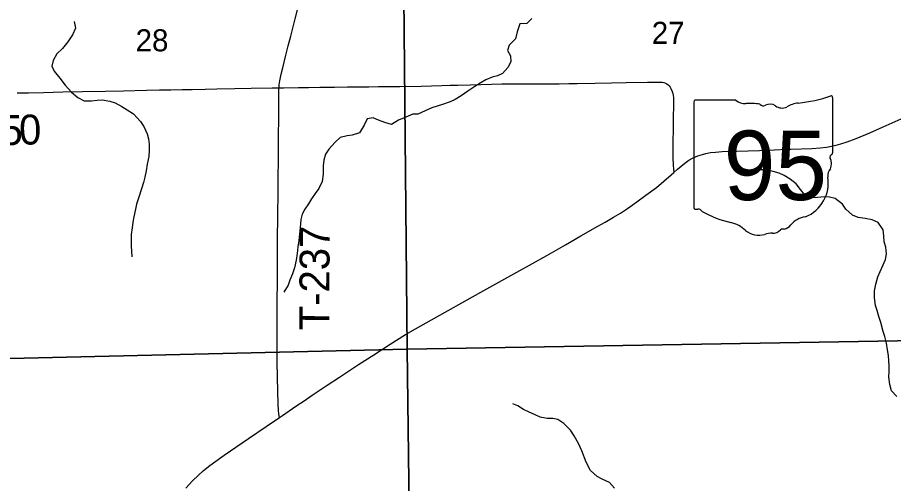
# Model space of a CAD drawing. Extents: x 1874609 to 2204689, y 815661 to 1281160.
# Drawn here: x 2057185 to 2065963, y 997204 to 1001876 of the extents above; entities that cross this region are included whole.
import ezdxf

# ---------------------------------------------------------------- set-up
doc = ezdxf.new("R2010")
doc.units = 0
for name, color, linetype in [('GM_X_Minor_River', 7, 'Continuous'), ('GM_X_Section', 7, 'Continuous'), ('GM_X_Section_Text', 7, 'Continuous'), ('GM_X_State_Location', 7, 'Continuous'), ('GM_X_State_Route', 7, 'Continuous'), ('GM_X_State_Shield', 7, 'Continuous'), ('GM_X_Township_Road', 7, 'Continuous'), ('GM_X_Township_Road_Text', 7, 'Continuous')]:
    doc.layers.add(name, color=color, linetype=linetype)

msp = doc.modelspace()

# ---------------------------------------------------------------- linework, layer by layer
at = {"layer": 'GM_X_Minor_River'}
for points in [[(2057751.5, 1001835.9), (2057765.8, 1001769.9), (2057736, 1001701.6), (2057690.3, 1001631.3), (2057634.5, 1001565), (2057580.7, 1001510.7), (2057541, 1001444.4), (2057529.2, 1001388.2), (2057551.4, 1001336.2), (2057607.8, 1001268.3), (2057664.1, 1001198.4), (2057724.4, 1001126.5), (2057790.7, 1001072.6), (2057852.9, 1001040.8), (2057926.9, 1001039.1), (2057982.9, 1001047.3), (2058035, 1001049.5), (2058109, 1001037.8), (2058163.2, 1001019.9), (2058229.4, 1000982.1), (2058285.5, 1000950.2), (2058345.7, 1000908.4), (2058418.1, 1000834.5), (2058450.3, 1000782.5), (2058482.6, 1000710.5), (2058496.9, 1000660.5), (2058505.1, 1000606.4), (2058505.4, 1000546.3), (2058501.6, 1000482.2), (2058485.9, 1000403.9), (2058474.2, 1000337.8), (2058460.5, 1000275.6), (2058446.7, 1000221.4), (2058426.9, 1000157.2), (2058399.3, 1000073), (2058377.6, 1000004.8), (2058365.8, 999954.6), (2058352.1, 999878.4), (2058342.3, 999824.3), (2058332.5, 999768.1), (2058324.8, 999700), (2058325.3, 999581.8), (2058327.5, 999531.7), (2058329.8, 999475.6)], [(2062339.9, 1001867.3), (2062288.1, 1001815), (2062220.1, 1001810.7), (2062192.4, 1001732.5), (2062176.7, 1001662.3), (2062112.9, 1001597.9), (2062095.1, 1001545.7), (2062125.4, 1001491.7), (2062127.6, 1001431.6), (2062099.9, 1001375.4), (2062046.1, 1001313.1), (2061994.2, 1001290.9), (2061940.2, 1001278.6), (2061876.3, 1001252.3), (2061822.4, 1001218.1), (2061766.5, 1001183.8), (2061696.6, 1001137.4), (2061630.8, 1001089.1), (2061570.9, 1001052.8), (2061519, 1001028.6), (2061443.1, 1001002.2), (2061391.1, 1000986), (2061335.2, 1000969.8), (2061269.2, 1000941.5), (2061197.3, 1000907.1), (2061147.3, 1000906.9), (2061077.4, 1000876.6), (2061003.5, 1000846.3), (2060933.6, 1000801.9), (2060865.5, 1000821.7), (2060801.4, 1000845.5), (2060747.3, 1000869.3), (2060689.3, 1000861.1), (2060657.5, 1000794.9), (2060611.8, 1000720.5), (2060539.9, 1000696.2), (2060487.9, 1000690), (2060419.9, 1000671.7), (2060368.1, 1000625.4), (2060306.3, 1000557.1), (2060272.5, 1000504.9), (2060254.8, 1000444.7), (2060247, 1000388.5), (2060247.4, 1000306.4), (2060237.7, 1000230.2), (2060203.9, 1000161.9), (2060166.1, 1000109.7), (2060132.3, 1000057.5), (2060102.5, 1000007.3), (2060064.7, 999955), (2060038.9, 999902.8), (2060025.2, 999850.7), (2060017.5, 999766.5), (2060004, 999640.2), (2059994.3, 999578), (2059988.6, 999509.9), (2059978.8, 999443.7), (2059959.1, 999367.5), (2059939.4, 999307.3), (2059913.7, 999241.1), (2059895.9, 999190.9), (2059854.1, 999120.6)], [(2065997.8, 998077.8), (2065941.5, 998133.7), (2065927.2, 998197.8), (2065914.9, 998269.8), (2065918.7, 998330), (2065920.5, 998384.1), (2065916.2, 998434.2), (2065912, 998486.2), (2065903.8, 998544.3), (2065893.5, 998612.4), (2065875.2, 998676.5), (2065859, 998728.5), (2065834.6, 998816.6), (2065816.3, 998878.6), (2065798.1, 998938.7), (2065783.8, 998988.7), (2065773.5, 999064.8), (2065771.2, 999135), (2065784.9, 999203.1), (2065806.6, 999275.4), (2065828.4, 999329.5), (2065860.2, 999395.8), (2065884, 999450), (2065891.7, 999506.1), (2065885.4, 999572.2), (2065869.2, 999626.3), (2065864.9, 999688.4), (2065860.7, 999748.5), (2065808.4, 999820.4), (2065750.2, 999846.2), (2065678.1, 999862), (2065608, 999871.8), (2065551.9, 999893.6), (2065485.6, 999953.5), (2065451.4, 1000005.4), (2065379.1, 1000061.3), (2065323, 1000075.1), (2065267, 1000076.9), (2065203, 1000072.6), (2065133, 1000068.3), (2065072.8, 1000098.2), (2065030.6, 1000150.1), (2064986.3, 1000208.1), (2064926.1, 1000255.9), (2064867.9, 1000291.8), (2064817.8, 1000313.6), (2064757.7, 1000331.4), (2064689.6, 1000347.2), (2064609.5, 1000348.9), (2064549.5, 1000346.7), (2064499.4, 1000348.5), (2064431.4, 1000360.3), (2064367.3, 1000380.1)], [(2063168.2, 997157.3), (2063115.9, 997213.3), (2063043.7, 997247.1), (2062993.6, 997272.9), (2062927.3, 997332.8), (2062884.9, 997418.8), (2062840.4, 997530.8), (2062808.1, 997604.8), (2062763.7, 997682.8), (2062727.5, 997738.8), (2062659.2, 997804.7), (2062599, 997844.5), (2062548.9, 997854.3), (2062492.9, 997856.2), (2062422.8, 997869.9), (2062366.6, 997895.7), (2062312.5, 997919.6), (2062256.4, 997947.4), (2062200.2, 997983.3), (2062150.1, 998001.1)]]:
    msp.add_lwpolyline(points, dxfattribs=at)
at = {"layer": 'GM_X_Section'}
for points in [[(2066353.2, 1003928), (2066396.8, 998639.5), (2061088.3, 998551), (2061038.7, 1003857.7)], [(2055954.3, 1003772), (2061038.7, 1003857.7), (2061088.3, 998551), (2056110.2, 998433.6)], [(2061088.3, 998551), (2066396.8, 998639.5), (2066365.3, 993312.8), (2061417, 993247.5), (2061156.8, 993244.6)], [(2056110.2, 998433.6), (2061088.3, 998551), (2061156.8, 993244.6), (2056252.6, 993161.5), (2056214.6, 993163.4)]]:
    msp.add_lwpolyline(points, close=True, dxfattribs=at)
at = {"layer": 'GM_X_State_Route'}
for points in [[(2064893.5, 1000554.5), (2064932.7, 1000555.8), (2065145.6, 1000563.1), (2065227.2, 1000568.5), (2065292, 1000576.3), (2065340.2, 1000584.8), (2065388, 1000595.5), (2065435.1, 1000608.5), (2065497.2, 1000628.9), (2065589.1, 1000663.6), (2065725.5, 1000719.9), (2065860.3, 1000779.6), (2066069.4, 1000874.3)], [(2058871.9, 997158.5), (2058939.3, 997230.2), (2058997.6, 997287.7), (2059046.4, 997331.7), (2059097.4, 997373.1), (2059149.9, 997412.7), (2059257, 997488.8), (2059500.7, 997655.5), (2059677.2, 997775.1), (2059810, 997866.1), (2059839.5, 997886.3), (2059974.8, 997978.6), (2060056.4, 998033.6), (2060138.2, 998088.3), (2060288.2, 998188.6), (2060411.2, 998270.1), (2060493.3, 998324.4), (2060603.4, 998395.8), (2060754.8, 998493.7), (2060920.1, 998600.8), (2061073.1, 998696.5), (2061172.4, 998754.5), (2061387.3, 998874.2), (2061501.8, 998938.4), (2061744.5, 999075.4), (2061858.8, 999139.9), (2062188.4, 999323.3), (2062346.4, 999410.5), (2062489.6, 999490.1), (2062674.8, 999595.2), (2062830, 999686.9), (2063001.5, 999783.1), (2063072.8, 999823.4), (2063157.8, 999872.8), (2063227.6, 999915.5), (2063296, 999960.4), (2063390, 1000026.1), (2063482.7, 1000093.6), (2063586.8, 1000172.8), (2063663.1, 1000234.4), (2063736.6, 1000299.4), (2063761.6, 1000322.1), (2063797.2, 1000354.4), (2063834.1, 1000386.7), (2063872.8, 1000417), (2063913.7, 1000444.4), (2063956.9, 1000468.2), (2064002.1, 1000487.9), (2064049.1, 1000503.4), (2064081.1, 1000511.5), (2064129.8, 1000520.7), (2064178.9, 1000526.5), (2064244.7, 1000530.7), (2064392.2, 1000535.5), (2064507, 1000538.5), (2064621.6, 1000543), (2064768.9, 1000550.1), (2064893.5, 1000554.5)]]:
    msp.add_lwpolyline(points, dxfattribs=at)
at = {"layer": 'GM_X_State_Shield'}
for p, q in [((2063961.3, 1001027.8), (2063961.3, 999971.2)), ((2064382.7, 1001046), (2063975, 1001046)), ((2065353.4, 1000519.4), (2065353.4, 1001072.2)), ((2065353.3, 1000519.6), (2065353.4, 1000519.4))]:
    msp.add_line(p, q, dxfattribs=at)
for centre, radius, start, end in [((2064857.5, 1002486.5), 1476.4, 275.84447, 288.90645), ((2065338, 1001074.5), 15.5, 351.86209, 97.738), ((2063977.2, 1001030.1), 16.1, 98.1301, 188.1301), ((2064479.8, 1001168.7), 156.4, 231.61951, 271.11188), ((2064531.6, 1000452.8), 561.6, 80.48669, 94.98827), ((2064659.1, 1001035.5), 45.1, 219.79206, 297.10237), ((2064725.4, 1000913.4), 93.8, 54.46668, 119.14113), ((2065045.8, 1000723.3), 297, 97.34618, 120.76885), ((2064846.5, 1001080.9), 112.9, 233.85621, 294.82819), ((2065349.9, 1000478.9), 24, 107.94398, 210.33697), ((2065336.9, 1000517.3), 16.6, 289.60381, 7.73413), ((2065197.3, 1000409), 144, 340.03296, 23.64957), ((2065409, 1000288.1), 104.8, 136.8065, 186.92959), ((2064940.2, 1000217.8), 369.3, 292.30889, 8.98584), ((2063977.4, 999968.9), 16.3, 171.95839, 258.30661), ((2063979.8, 1000077), 124.2, 267.33899, 280.60386), ((2064005.2, 999910.2), 44.8, 29.74838, 93.27175), ((2064570.5, 1000859.6), 1066.1, 240.41292, 257.1985), ((2065095.9, 999674.5), 202.2, 94.40312, 142.57675), ((2064252.7, 999496.5), 333.6, 47.18416, 75.83597), ((2064839.7, 999868.8), 119.3, 282.87319, 323.27711), ((2064613.4, 999905), 211.7, 230.70037, 286.29184), ((2064735.8, 999539.7), 173.9, 85.69512, 111.20995), ((2064751.2, 999825.8), 112.8, 268.77702, 315.54927), ((2064853.2, 999723.5), 31.8, 65.75173, 132.64842)]:
    msp.add_arc(centre, radius, start, end, dxfattribs=at)
at = {"layer": 'GM_X_Township_Road'}
for points in [[(2059806, 1001170.8), (2059808.5, 1001200.8), (2059814.9, 1001242.3), (2059827.7, 1001306.6), (2059842.6, 1001370.4), (2059874.7, 1001497.3), (2059898.8, 1001592.5), (2059923.1, 1001687.7), (2059967.1, 1001862.7), (2060029.8, 1002117.4)], [(2059806, 1001170.8), (2059853.2, 1001170.9), (2060000.9, 1001172.4), (2060099.3, 1001174), (2060213.8, 1001176.6), (2060279.3, 1001177.3), (2060361.1, 1001178), (2060492.2, 1001179.7), (2060623.4, 1001181), (2060705.4, 1001182.2), (2060803.9, 1001183.6), (2061017, 1001184.7), (2061230.2, 1001187.8), (2061437.7, 1001193.7), (2061519.9, 1001196), (2061596.8, 1001198.2), (2061720.3, 1001201.7), (2061827.1, 1001204.8), (2061934, 1001207.8), (2062039.2, 1001210.8), (2062154, 1001212.1), (2062268.8, 1001211.7), (2062383.3, 1001211.2), (2062611.9, 1001212), (2062709.9, 1001213.1), (2062791.8, 1001214.3), (2062972.3, 1001218), (2063136.4, 1001221.1), (2063284.1, 1001223.5), (2063497.3, 1001226.8), (2063612.2, 1001228.3), (2063645.1, 1001226.2), (2063661.1, 1001223.4), (2063676.8, 1001218.5), (2063691.6, 1001211.5), (2063704.6, 1001201.9), (2063716, 1001190.2), (2063725.4, 1001176.8), (2063733.3, 1001162.9), (2063746.5, 1001134.3), (2063753.4, 1001113.4), (2063756.1, 1001092.2), (2063758.7, 1001072.7), (2063758.5, 1001054.5), (2063751, 1000572.6), (2063752, 1000523.4), (2063753.2, 1000474.2), (2063756.5, 1000392.6), (2063758.8, 1000360), (2063761.6, 1000322.1)], [(2057181.4, 1001120.1), (2057296.2, 1001122.1), (2057443.9, 1001125.1), (2057640.7, 1001129.6), (2057837.6, 1001132.7), (2058067.3, 1001136.1), (2058247.6, 1001141.4), (2058476.9, 1001147), (2058607.8, 1001149.7), (2058722.1, 1001151.2), (2058836.4, 1001153.2), (2058934.7, 1001155), (2059065.9, 1001157.9), (2059180.8, 1001160.1), (2059361.2, 1001164), (2059525.2, 1001167.6), (2059738.4, 1001170.8), (2059806, 1001170.8)], [(2059810, 997866.1), (2059804.8, 997902.1), (2059800.1, 997934.5), (2059796.5, 997999.8), (2059789.4, 998262), (2059786.5, 998425.9), (2059786.7, 998540.5), (2059786.9, 998622.3), (2059786.4, 998671.2), (2059786.4, 998802), (2059787.5, 998883.9), (2059787.8, 999031.4), (2059790.6, 999228.1), (2059791.3, 999310), (2059791.7, 999523), (2059791.5, 999605), (2059791.6, 999703.3), (2059792.5, 999834.4), (2059793.6, 999916.3), (2059796, 1000096.5), (2059797.5, 1000211), (2059798.2, 1000292.8), (2059800.6, 1000423.9), (2059800.4, 1000538.6), (2059800.9, 1000636.9), (2059801.5, 1000718.7), (2059802.2, 1000833.2), (2059802.7, 1000915.1), (2059803.7, 1001062.7), (2059805.3, 1001161.1), (2059806, 1001170.8)]]:
    msp.add_lwpolyline(points, dxfattribs=at)

# ---------------------------------------------------------------- texts
at = {"layer": 'GM_X_Section_Text'}
for s, p in [('27', (2063540.7, 1001611.5)), ('28', (2058368.5, 1001536.7))]:
    msp.add_text(s, height=221, rotation=0.00001, dxfattribs=at).set_placement(p)
at = {"layer": 'GM_X_State_Location'}
for s in ['s', 'r']:
    msp.add_text(s, height=1, dxfattribs=at).set_placement((2064641.7, 1000429.2))
msp.add_text('95', height=1, rotation=0.00001, dxfattribs=at).set_placement((2064389.9, 1000356.5))
at = {"layer": 'GM_X_State_Shield'}
msp.add_text('95', height=696.1, dxfattribs=at).set_placement((2064261.7, 1000045.7))
at = {"layer": 'GM_X_Township_Road_Text'}
for s, rotation, p in [('5', 1.14907, (2057016.9, 1000595.1)), ('0', 1.69863, (2057204.8, 1000598.8)), ('T-237', 89.71966, (2060308.2, 998739.8))]:
    msp.add_text(s, height=300, rotation=rotation, dxfattribs=at).set_placement(p)

doc.saveas('drawing.dxf')
